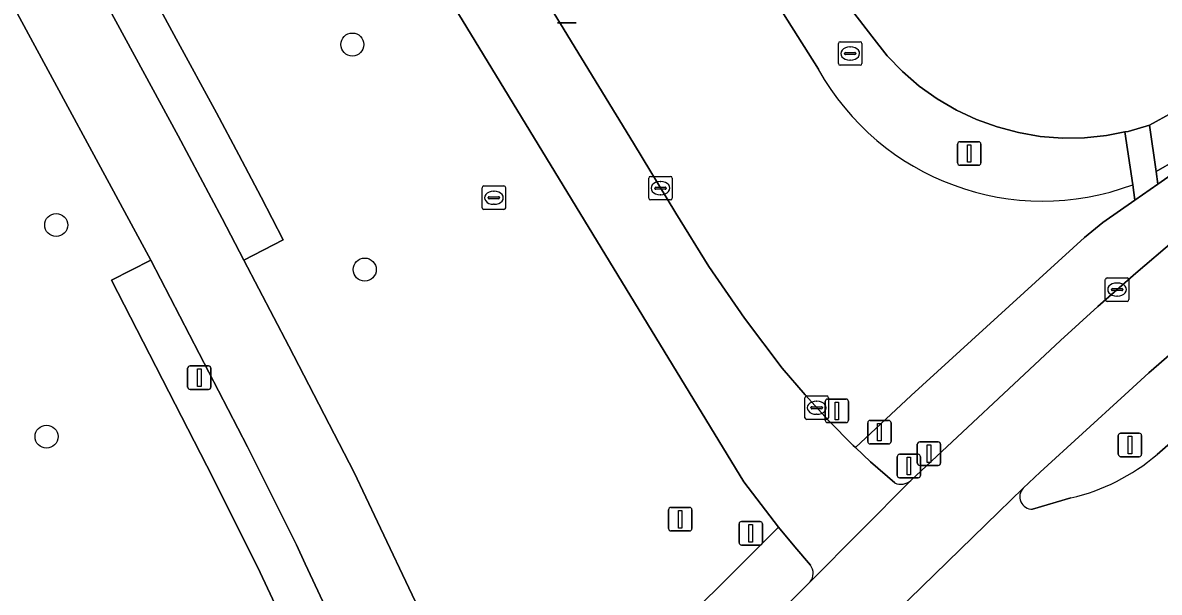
# Model space of a CAD drawing. Extents: x 156412 to 157779, y 382335 to 383768.
# Drawn here: x 157400.22 to 157448.54, y 382960.07 to 382984.29 of the extents above; entities that cross this region are included whole.
import ezdxf

# ---------------------------------------------------------------- set-up
doc = ezdxf.new("R2010")
doc.units = 0
for name, color, linetype in [('IMGEO_Berm_groen', 7, 'Continuous'), ('IMGEO_Boom', 7, 'Continuous'), ('IMGEO_Fietspad_gesloten', 7, 'Continuous'), ('IMGEO_Groenvoorziening', 7, 'Continuous'), ('IMGEO_Kolk', 7, 'Continuous'), ('IMGEO_Lichtmast', 7, 'Continuous'), ('IMGEO_Rijbaan_lokaal_gesloten', 7, 'Continuous'), ('IMGEO_Rijbaan_regionaal_gesloten', 7, 'Continuous'), ('IMGEO_Rioolput', 7, 'Continuous'), ('IMGEO_Verkeersregelinstallatiepaal', 7, 'Continuous'), ('IMGEO_Voetpad_open', 7, 'Continuous')]:
    doc.layers.add(name, color=color, linetype=linetype)

msp = doc.modelspace()

# ---------------------------------------------------------------- linework, layer by layer
at = {"layer": 'IMGEO_Berm_groen'}
for points in [[(157380.409, 383032.228), (157383.739, 383026.078), (157385.637, 383022.574), (157393.135, 383008.728), (157393.724, 383007.639), (157402.582, 382991.292), (157406.747, 382983.606), (157408.449, 382980.466), (157409.408, 382978.669), (157410.353, 382976.866), (157411.285, 382975.055), (157409.617, 382974.191), (157411.524, 382970.538), (157414.308, 382965.162), (157415.304, 382963.059), (157416.899, 382959.691)], [(157405.795, 383027.011), (157406.498, 383025.899), (157434.045, 382982.312)], [(157434.045, 382982.312), (157406.498, 383025.899)], [(157404.32, 383015.11), (157413.385, 383000.226), (157420.871, 382987.873), (157426.184, 382979.165), (157427.984, 382976.197), (157429.391, 382973.928), (157430.902, 382971.728), (157432.514, 382969.6), (157433.479, 382968.469), (157434.482, 382967.372), (157435.524, 382966.312), (157435.622, 382966.22), (157437.998, 382968.435), (157445.368, 382975.159), (157446.141, 382975.8), (157447.506, 382976.751), (157447.411, 382977.4)], [(157420.895, 382951.41), (157432.349, 382962.844), (157430.876, 382964.763), (157413.737, 382992.898), (157401.294, 383013.353)], [(157447.411, 382977.4), (157447.083, 382979.644), (157446.296, 382979.491), (157445.36, 382979.395), (157444.42, 382979.385), (157443.483, 382979.458), (157442.556, 382979.616), (157441.648, 382979.857), (157440.764, 382980.179), (157439.913, 382980.579), (157439.102, 382981.053), (157438.337, 382981.599), (157437.623, 382982.212), (157436.968, 382982.886), (157436.32, 382983.719), (157434.926, 382985.535)], [(157452.824, 382973.504), (157448.099, 382969.405), (157447.072, 382968.466), (157443.484, 382965.183), (157442.759, 382964.502)], [(157448.45, 382965.933), (157450.704, 382967.903), (157452.983, 382969.859), (157455.281, 382971.794), (157455.967, 382972.361)], [(157443.157, 382963.605), (157444.778, 382964.078)]]:
    msp.add_lwpolyline(points, dxfattribs=at)
for centre, radius, start, end in [((157443.581, 382987.62), 10.914, 209.1021, 290.5411), ((157443.581, 382987.62), 10.914, 209.1021, 290.5411), ((157442.876, 382972.405), 8.541, 282.8659, 310.7376), ((157443.136, 382964.132), 0.528, 135.5506, 272.3033)]:
    msp.add_arc(centre, radius, start, end, dxfattribs=at)
at = {"layer": 'IMGEO_Boom'}
for centre in [(157414.233, 382983.364), (157401.638, 382975.688), (157414.759, 382973.793), (157401.227, 382966.688)]:
    msp.add_circle(centre, 0.489, dxfattribs=at)
at = {"layer": 'IMGEO_Fietspad_gesloten'}
for points in [[(157420.141, 382952.287), (157419.294, 382954.131), (157416.899, 382959.691), (157415.304, 382963.059), (157414.308, 382965.162), (157411.524, 382970.538), (157409.617, 382974.191), (157408.695, 382975.96), (157407.763, 382977.722), (157406.819, 382979.479), (157401.257, 382989.75), (157392.096, 383006.666), (157387.565, 383015.046), (157381.962, 383025.409), (157378.771, 383031.31), (157377.467, 383033.628), (157376.06, 383035.886), (157374.553, 383038.078), (157369.557, 383044.908), (157367.548, 383047.654), (157365.659, 383050.334)], [(157375.512, 383029.938), (157377.747, 383025.826), (157379.639, 383022.327), (157385.01, 383012.394), (157395.305, 382993.354), (157399.525, 382985.548), (157405.666, 382974.19), (157409.769, 382966.256), (157411.85, 382962.082), (157412.225, 382961.281), (157413.831, 382957.859)], [(157449.174, 382975.031), (157447.542, 382973.635), (157445.93, 382972.216), (157444.339, 382970.773), (157437.978, 382964.818), (157433.7, 382960.511), (157431.26, 382958.071)], [(157437.349, 382959.238), (157441.701, 382963.473), (157442.759, 382964.502), (157443.484, 382965.183), (157447.072, 382968.466), (157448.099, 382969.405), (157452.824, 382973.504)]]:
    msp.add_lwpolyline(points, dxfattribs=at)
at = {"layer": 'IMGEO_Groenvoorziening'}
msp.add_lwpolyline([(157397.468, 382928.889), (157412.935, 382936.433), (157414.196, 382937.034), (157414.688, 382937.268), (157416.517, 382938.166), (157415.43, 382943.935), (157415.249, 382949.974), (157414.156, 382952.404), (157412.235, 382956.803), (157410.198, 382961.149), (157408.048, 382965.441), (157403.99, 382973.342), (157405.666, 382974.19), (157399.525, 382985.548), (157395.305, 382993.354), (157385.01, 383012.394), (157379.639, 383022.327), (157377.747, 383025.826), (157375.512, 383029.938)], dxfattribs=at)
for points in [[(157466.034, 382991.024), (157465.021, 382992.404), (157464.919, 382992.324), (157457.999, 382987.116), (157449.102, 382980.471), (157448.122, 382979.931), (157448.405, 382977.962), (157449.248, 382978.44), (157452.015, 382980.441), (157453.95, 382981.98)], [(157455.306, 382982.29), (157457.739, 382984.262), (157458.419, 382984.752), (157459.083, 382985.264), (157459.729, 382985.797), (157466.265, 382990.708), (157466.034, 382991.024), (157453.95, 382981.98), (157452.015, 382980.441), (157449.248, 382978.44), (157448.405, 382977.962), (157448.481, 382977.43), (157451.884, 382979.801), (157453.058, 382980.584), (157454.199, 382981.414)]]:
    msp.add_lwpolyline(points, close=True, dxfattribs=at)
at = {"layer": 'IMGEO_Kolk'}
for p, q in [((157426.832, 382976.827), (157426.832, 382977.679)), ((157426.907, 382977.753), (157427.759, 382977.753)), ((157427.833, 382977.679), (157427.833, 382976.827)), ((157427.091, 382977.247), (157427.091, 382977.259)), ((157427.529, 382977.21), (157427.131, 382977.21)), ((157427.134, 382977.296), (157427.532, 382977.296)), ((157427.32, 382977.533), (157427.345, 382977.533)), ((157427.575, 382977.259), (157427.575, 382977.247)), ((157427.759, 382976.753), (157426.907, 382976.753)), ((157427.343, 382976.973), (157427.318, 382976.973)), ((157446.248, 382972.516), (157446.248, 382973.368)), ((157446.323, 382973.442), (157447.175, 382973.442)), ((157447.249, 382973.368), (157447.249, 382972.516)), ((157446.507, 382972.936), (157446.507, 382972.948)), ((157446.945, 382972.899), (157446.547, 382972.899)), ((157446.55, 382972.985), (157446.948, 382972.985)), ((157446.736, 382973.222), (157446.761, 382973.222)), ((157446.991, 382972.948), (157446.991, 382972.936)), ((157447.175, 382972.442), (157446.323, 382972.442)), ((157446.759, 382972.662), (157446.734, 382972.662)), ((157433.474, 382967.491), (157433.474, 382968.343)), ((157433.549, 382968.417), (157434.401, 382968.417)), ((157433.962, 382968.197), (157433.987, 382968.197)), ((157434.475, 382968.343), (157434.475, 382967.491)), ((157433.733, 382967.911), (157433.733, 382967.923)), ((157434.171, 382967.874), (157433.773, 382967.874)), ((157433.776, 382967.96), (157434.174, 382967.96)), ((157433.985, 382967.637), (157433.96, 382967.637)), ((157434.217, 382967.923), (157434.217, 382967.911)), ((157434.401, 382967.417), (157433.549, 382967.417))]:
    msp.add_line(p, q, dxfattribs=at)
for points in [[(157426.832, 382976.827), (157426.832, 382977.679)], [(157426.907, 382977.753), (157427.759, 382977.753)], [(157427.833, 382977.679), (157427.833, 382976.827)], [(157427.759, 382976.753), (157426.907, 382976.753)], [(157446.248, 382972.516), (157446.248, 382973.368)], [(157446.323, 382973.442), (157447.175, 382973.442)], [(157447.249, 382973.368), (157447.249, 382972.516)], [(157447.175, 382972.442), (157446.323, 382972.442)], [(157433.474, 382967.491), (157433.474, 382968.343)], [(157433.549, 382968.417), (157434.401, 382968.417)], [(157434.475, 382968.343), (157434.475, 382967.491)], [(157434.401, 382967.417), (157433.549, 382967.417)]]:
    msp.add_lwpolyline(points, dxfattribs=at)
for centre, radius, start, end in [((157426.909, 382977.677), 0.0765, 91.552, 178.448), ((157426.909, 382977.677), 0.0765, 91.552, 178.448), ((157427.757, 382977.677), 0.0765, 1.552, 88.448), ((157427.757, 382977.677), 0.0765, 1.552, 88.448), ((157427.131, 382977.256), 0.0403, 85.8775, 175.7526), ((157427.128, 382977.246), 0.0366, 178.938, 274.7102), ((157427.532, 382977.253), 0.043, 264.8664, 352.4533), ((157427.536, 382977.258), 0.0386, 1.7309, 96.639), ((157426.909, 382976.829), 0.0765, 181.552, 268.448), ((157426.909, 382976.829), 0.0765, 181.552, 268.448), ((157427.757, 382976.829), 0.0765, 271.552, 358.448), ((157427.757, 382976.829), 0.0765, 271.552, 358.448), ((157446.325, 382973.366), 0.0765, 91.552, 178.448), ((157446.325, 382973.366), 0.0765, 91.552, 178.448), ((157447.173, 382973.366), 0.0765, 1.552, 88.448), ((157447.173, 382973.366), 0.0765, 1.552, 88.448), ((157446.547, 382972.945), 0.0403, 85.8775, 175.7526), ((157446.544, 382972.935), 0.0366, 178.938, 274.7102), ((157446.948, 382972.942), 0.043, 264.8664, 352.4533), ((157446.952, 382972.947), 0.0386, 1.7309, 96.639), ((157446.325, 382972.518), 0.0765, 181.552, 268.448), ((157446.325, 382972.518), 0.0765, 181.552, 268.448), ((157447.173, 382972.518), 0.0765, 271.552, 358.448), ((157447.173, 382972.518), 0.0765, 271.552, 358.448), ((157433.551, 382968.341), 0.0765, 91.552, 178.448), ((157433.551, 382968.341), 0.0765, 91.552, 178.448), ((157434.399, 382968.341), 0.0765, 1.552, 88.448), ((157434.399, 382968.341), 0.0765, 1.552, 88.448), ((157433.773, 382967.92), 0.0403, 85.8775, 175.7526), ((157433.77, 382967.91), 0.0366, 178.938, 274.7102), ((157434.174, 382967.917), 0.043, 264.8664, 352.4533), ((157434.178, 382967.922), 0.0386, 1.7309, 96.639), ((157433.551, 382967.493), 0.0765, 181.552, 268.448), ((157433.551, 382967.493), 0.0765, 181.552, 268.448), ((157434.399, 382967.493), 0.0765, 271.552, 358.448), ((157434.399, 382967.493), 0.0765, 271.552, 358.448)]:
    msp.add_arc(centre, radius, start, end, dxfattribs=at)
for centre, major_axis, ratio, start_param, end_param in [((157427.319, 382977.253), (-0.387, 0.002), 0.722429, 4.712389, 7.853982), ((157427.344, 382977.253), (-0.39, 0.002), 0.717154, 1.570796, 4.712389), ((157446.735, 382972.942), (-0.387, 0.002), 0.722429, 4.712389, 7.853982), ((157446.76, 382972.942), (-0.39, 0.002), 0.717154, 1.570796, 4.712389), ((157433.961, 382967.917), (-0.387, 0.002), 0.722429, 4.712389, 7.853982), ((157433.986, 382967.917), (-0.39, 0.002), 0.717154, 1.570796, 4.712389)]:
    msp.add_ellipse(centre, major_axis=major_axis, ratio=ratio, start_param=start_param, end_param=end_param, dxfattribs=at)
at = {"layer": 'IMGEO_Lichtmast'}
for p, q in [((157423.748, 382984.291), (157422.958, 382984.291)), ((157422.958, 382984.291), (157423.748, 382984.291)), ((157439.966, 382978.329), (157439.966, 382979.129)), ((157439.966, 382979.129), (157439.966, 382978.329)), ((157440.066, 382979.229), (157440.856, 382979.229)), ((157440.856, 382979.229), (157440.066, 382979.229)), ((157440.956, 382979.129), (157440.956, 382978.329)), ((157440.956, 382978.329), (157440.956, 382979.129)), ((157440.856, 382978.229), (157440.066, 382978.229)), ((157440.066, 382978.229), (157440.856, 382978.229)), ((157407.229, 382968.795), (157407.229, 382969.595)), ((157407.229, 382969.595), (157407.229, 382968.795)), ((157407.329, 382969.695), (157408.119, 382969.695)), ((157408.119, 382969.695), (157407.329, 382969.695)), ((157408.219, 382969.595), (157408.219, 382968.795)), ((157408.219, 382968.795), (157408.219, 382969.595)), ((157408.119, 382968.695), (157407.329, 382968.695)), ((157407.329, 382968.695), (157408.119, 382968.695)), ((157434.336, 382967.384), (157434.336, 382968.184)), ((157434.336, 382968.184), (157434.336, 382967.384)), ((157434.436, 382968.284), (157435.226, 382968.284)), ((157435.226, 382968.284), (157434.436, 382968.284)), ((157435.326, 382968.184), (157435.326, 382967.384)), ((157435.326, 382967.384), (157435.326, 382968.184)), ((157435.226, 382967.284), (157434.436, 382967.284)), ((157434.436, 382967.284), (157435.226, 382967.284)), ((157427.778, 382963.675), (157428.568, 382963.675)), ((157428.568, 382963.675), (157427.778, 382963.675)), ((157427.678, 382962.775), (157427.678, 382963.575)), ((157427.678, 382963.575), (157427.678, 382962.775)), ((157428.668, 382963.575), (157428.668, 382962.775)), ((157428.668, 382962.775), (157428.668, 382963.575)), ((157428.568, 382962.675), (157427.778, 382962.675)), ((157427.778, 382962.675), (157428.568, 382962.675))]:
    msp.add_line(p, q, dxfattribs=at)
for points in [[(157440.386, 382979.104), (157440.536, 382979.104), (157440.536, 382978.354), (157440.386, 382978.354), (157440.386, 382979.104)], [(157407.649, 382969.57), (157407.799, 382969.57), (157407.799, 382968.82), (157407.649, 382968.82), (157407.649, 382969.57)], [(157434.756, 382968.159), (157434.906, 382968.159), (157434.906, 382967.409), (157434.756, 382967.409), (157434.756, 382968.159)], [(157428.098, 382963.55), (157428.248, 382963.55), (157428.248, 382962.8), (157428.098, 382962.8), (157428.098, 382963.55)]]:
    msp.add_lwpolyline(points, dxfattribs=at)
for centre, start, end in [((157440.066, 382979.129), 90, 180), ((157440.066, 382979.129), 90, 180), ((157440.856, 382979.129), 0, 90), ((157440.856, 382979.129), 360, 90), ((157440.066, 382978.329), 180, 270), ((157440.066, 382978.329), 180, 270), ((157440.856, 382978.329), 270, 0), ((157440.856, 382978.329), 270, 0), ((157407.329, 382969.595), 90, 180), ((157407.329, 382969.595), 90, 180), ((157408.119, 382969.595), 0, 90), ((157408.119, 382969.595), 360, 90), ((157407.329, 382968.795), 180, 270), ((157407.329, 382968.795), 180, 270), ((157408.119, 382968.795), 270, 0), ((157408.119, 382968.795), 270, 0), ((157434.436, 382968.184), 90, 180), ((157434.436, 382968.184), 90, 180), ((157435.226, 382968.184), 0, 90), ((157435.226, 382968.184), 360, 90), ((157434.436, 382967.384), 180, 270), ((157434.436, 382967.384), 180, 270), ((157435.226, 382967.384), 270, 0), ((157435.226, 382967.384), 270, 0), ((157427.778, 382963.575), 90, 180), ((157427.778, 382963.575), 90, 180), ((157428.568, 382963.575), 0, 90), ((157428.568, 382963.575), 360, 90), ((157427.778, 382962.775), 180, 270), ((157427.778, 382962.775), 180, 270), ((157428.568, 382962.775), 270, 0), ((157428.568, 382962.775), 270, 0)]:
    msp.add_arc(centre, 0.1, start, end, dxfattribs=at)
at = {"layer": 'IMGEO_Rijbaan_lokaal_gesloten'}
for points in [[(157400.216, 383015.126), (157401.294, 383013.353), (157413.737, 382992.898), (157430.876, 382964.763), (157432.349, 382962.844), (157433.039, 382962.002), (157433.707, 382961.216)], [(157437.291, 382964.718), (157436.266, 382965.615), (157435.622, 382966.22), (157435.524, 382966.312), (157434.482, 382967.372), (157433.479, 382968.469), (157432.514, 382969.6), (157430.902, 382971.728), (157429.391, 382973.928), (157427.984, 382976.197), (157426.184, 382979.165), (157420.871, 382987.873), (157413.385, 383000.226), (157404.32, 383015.11)], [(157434.926, 382985.535), (157436.32, 382983.719), (157436.968, 382982.886), (157437.623, 382982.212), (157438.337, 382981.599), (157439.102, 382981.053), (157439.913, 382980.579), (157440.764, 382980.179), (157441.648, 382979.857), (157442.556, 382979.616), (157443.483, 382979.458), (157444.42, 382979.385), (157445.36, 382979.395), (157446.296, 382979.491), (157447.083, 382979.644), (157447.218, 382979.67), (157448.122, 382979.931), (157449.102, 382980.471)], [(157433.7, 382960.511), (157437.978, 382964.818)]]:
    msp.add_lwpolyline(points, dxfattribs=at)
for centre, radius, start, end in [((157437.553, 382965.325), 0.662, 246.6396, 309.9241), ((157433.261, 382960.868), 0.565, 320.868, 37.9943)]:
    msp.add_arc(centre, radius, start, end, dxfattribs=at)
at = {"layer": 'IMGEO_Rijbaan_regionaal_gesloten'}
for points in [[(157463.426, 382965.008), (157461.26, 382967.686), (157458.812, 382970.684), (157456.849, 382973.09), (157455.967, 382972.361), (157455.281, 382971.794), (157452.983, 382969.859), (157450.704, 382967.903), (157448.45, 382965.933)], [(157442.759, 382964.502), (157441.701, 382963.473), (157437.349, 382959.238), (157437.114, 382959.009)], [(157444.778, 382964.078), (157443.157, 382963.605)]]:
    msp.add_lwpolyline(points, dxfattribs=at)
for centre, radius, start, end in [((157442.876, 382972.405), 8.541, 282.8659, 310.7376), ((157443.136, 382964.132), 0.528, 135.5506, 272.3033)]:
    msp.add_arc(centre, radius, start, end, dxfattribs=at)
at = {"layer": 'IMGEO_Rioolput'}
for p, q in [((157434.974, 382983.481), (157435.826, 382983.481)), ((157434.899, 382982.555), (157434.899, 382983.407)), ((157435.158, 382982.975), (157435.158, 382982.987)), ((157435.201, 382983.024), (157435.599, 382983.024)), ((157435.387, 382983.261), (157435.412, 382983.261)), ((157435.642, 382982.987), (157435.642, 382982.975)), ((157435.9, 382983.407), (157435.9, 382982.555)), ((157435.596, 382982.938), (157435.198, 382982.938)), ((157435.41, 382982.701), (157435.385, 382982.701)), ((157435.826, 382982.481), (157434.974, 382982.481)), ((157419.749, 382976.422), (157419.749, 382977.274)), ((157419.824, 382977.348), (157420.676, 382977.348)), ((157420.75, 382977.274), (157420.75, 382976.422)), ((157420.008, 382976.842), (157420.008, 382976.854)), ((157420.446, 382976.805), (157420.048, 382976.805)), ((157420.051, 382976.891), (157420.449, 382976.891)), ((157420.237, 382977.128), (157420.262, 382977.128)), ((157420.492, 382976.854), (157420.492, 382976.842)), ((157420.676, 382976.348), (157419.824, 382976.348)), ((157420.26, 382976.568), (157420.235, 382976.568))]:
    msp.add_line(p, q, dxfattribs=at)
for points in [[(157434.974, 382983.481), (157435.826, 382983.481)], [(157434.899, 382982.555), (157434.899, 382983.407)], [(157435.9, 382983.407), (157435.9, 382982.555)], [(157435.826, 382982.481), (157434.974, 382982.481)], [(157419.749, 382976.422), (157419.749, 382977.274)], [(157419.824, 382977.348), (157420.676, 382977.348)], [(157420.75, 382977.274), (157420.75, 382976.422)], [(157420.676, 382976.348), (157419.824, 382976.348)]]:
    msp.add_lwpolyline(points, dxfattribs=at)
for centre, radius, start, end in [((157434.976, 382983.405), 0.0765, 91.552, 178.448), ((157434.976, 382983.405), 0.0765, 91.552, 178.448), ((157435.824, 382983.405), 0.0765, 1.552, 88.448), ((157435.824, 382983.405), 0.0765, 1.552, 88.448), ((157435.198, 382982.984), 0.0403, 85.8775, 175.7526), ((157435.195, 382982.974), 0.0366, 178.938, 274.7102), ((157435.599, 382982.981), 0.043, 264.8664, 352.4533), ((157435.603, 382982.986), 0.0386, 1.7309, 96.639), ((157434.976, 382982.557), 0.0765, 181.552, 268.448), ((157434.976, 382982.557), 0.0765, 181.552, 268.448), ((157435.824, 382982.557), 0.0765, 271.552, 358.448), ((157435.824, 382982.557), 0.0765, 271.552, 358.448), ((157419.826, 382977.272), 0.0765, 91.552, 178.448), ((157419.826, 382977.272), 0.0765, 91.552, 178.448), ((157420.674, 382977.272), 0.0765, 1.552, 88.448), ((157420.674, 382977.272), 0.0765, 1.552, 88.448), ((157420.048, 382976.851), 0.0403, 85.8775, 175.7526), ((157420.045, 382976.841), 0.0366, 178.938, 274.7102), ((157420.449, 382976.848), 0.043, 264.8664, 352.4533), ((157420.453, 382976.853), 0.0386, 1.7309, 96.639), ((157419.826, 382976.424), 0.0765, 181.552, 268.448), ((157419.826, 382976.424), 0.0765, 181.552, 268.448), ((157420.674, 382976.424), 0.0765, 271.552, 358.448), ((157420.674, 382976.424), 0.0765, 271.552, 358.448)]:
    msp.add_arc(centre, radius, start, end, dxfattribs=at)
for centre, major_axis, ratio, start_param, end_param in [((157435.386, 382982.981), (-0.387, 0.002), 0.722429, 4.712389, 7.853982), ((157435.411, 382982.981), (-0.39, 0.002), 0.717154, 1.570796, 4.712389), ((157420.236, 382976.848), (-0.387, 0.002), 0.722429, 4.712389, 7.853982), ((157420.261, 382976.848), (-0.39, 0.002), 0.717154, 1.570796, 4.712389)]:
    msp.add_ellipse(centre, major_axis=major_axis, ratio=ratio, start_param=start_param, end_param=end_param, dxfattribs=at)
at = {"layer": 'IMGEO_Verkeersregelinstallatiepaal'}
for p, q in [((157436.145, 382966.477), (157436.145, 382967.277)), ((157436.145, 382967.277), (157436.145, 382966.477)), ((157436.245, 382967.377), (157437.035, 382967.377)), ((157437.035, 382967.377), (157436.245, 382967.377)), ((157437.135, 382967.277), (157437.135, 382966.477)), ((157437.135, 382966.477), (157437.135, 382967.277)), ((157446.8, 382965.935), (157446.8, 382966.735)), ((157446.8, 382966.735), (157446.8, 382965.935)), ((157446.9, 382966.835), (157447.69, 382966.835)), ((157447.69, 382966.835), (157446.9, 382966.835)), ((157447.79, 382966.735), (157447.79, 382965.935)), ((157447.79, 382965.935), (157447.79, 382966.735)), ((157437.035, 382966.377), (157436.245, 382966.377)), ((157436.245, 382966.377), (157437.035, 382966.377)), ((157438.254, 382965.563), (157438.254, 382966.363)), ((157438.254, 382966.363), (157438.254, 382965.563)), ((157438.354, 382966.463), (157439.144, 382966.463)), ((157439.144, 382966.463), (157438.354, 382966.463)), ((157439.244, 382966.363), (157439.244, 382965.563)), ((157439.244, 382965.563), (157439.244, 382966.363)), ((157437.399, 382965.035), (157437.399, 382965.835)), ((157437.399, 382965.835), (157437.399, 382965.035)), ((157437.499, 382965.935), (157438.289, 382965.935)), ((157438.289, 382965.935), (157437.499, 382965.935)), ((157438.389, 382965.835), (157438.389, 382965.035)), ((157438.389, 382965.035), (157438.389, 382965.835)), ((157447.69, 382965.835), (157446.9, 382965.835)), ((157446.9, 382965.835), (157447.69, 382965.835)), ((157439.144, 382965.463), (157438.354, 382965.463)), ((157438.354, 382965.463), (157439.144, 382965.463)), ((157438.289, 382964.935), (157437.499, 382964.935)), ((157437.499, 382964.935), (157438.289, 382964.935)), ((157430.675, 382962.178), (157430.675, 382962.978)), ((157430.675, 382962.978), (157430.675, 382962.178)), ((157430.775, 382963.078), (157431.565, 382963.078)), ((157431.565, 382963.078), (157430.775, 382963.078)), ((157431.665, 382962.978), (157431.665, 382962.178)), ((157431.665, 382962.178), (157431.665, 382962.978)), ((157431.565, 382962.078), (157430.775, 382962.078)), ((157430.775, 382962.078), (157431.565, 382962.078))]:
    msp.add_line(p, q, dxfattribs=at)
for points in [[(157436.565, 382967.252), (157436.715, 382967.252), (157436.715, 382966.502), (157436.565, 382966.502), (157436.565, 382967.252)], [(157447.22, 382966.71), (157447.37, 382966.71), (157447.37, 382965.96), (157447.22, 382965.96), (157447.22, 382966.71)], [(157438.674, 382966.338), (157438.824, 382966.338), (157438.824, 382965.588), (157438.674, 382965.588), (157438.674, 382966.338)], [(157437.819, 382965.81), (157437.969, 382965.81), (157437.969, 382965.06), (157437.819, 382965.06), (157437.819, 382965.81)], [(157431.095, 382962.953), (157431.245, 382962.953), (157431.245, 382962.203), (157431.095, 382962.203), (157431.095, 382962.953)]]:
    msp.add_lwpolyline(points, dxfattribs=at)
for centre, start, end in [((157436.245, 382967.277), 90, 180), ((157436.245, 382967.277), 90, 180), ((157437.035, 382967.277), 0, 90), ((157437.035, 382967.277), 360, 90), ((157446.9, 382966.735), 90, 180), ((157446.9, 382966.735), 90, 180), ((157447.69, 382966.735), 0, 90), ((157447.69, 382966.735), 360, 90), ((157436.245, 382966.477), 180, 270), ((157436.245, 382966.477), 180, 270), ((157437.035, 382966.477), 270, 0), ((157437.035, 382966.477), 270, 0), ((157438.354, 382966.363), 90, 180), ((157438.354, 382966.363), 90, 180), ((157439.144, 382966.363), 0, 90), ((157439.144, 382966.363), 360, 90), ((157437.499, 382965.835), 90, 180), ((157437.499, 382965.835), 90, 180), ((157438.289, 382965.835), 0, 90), ((157438.289, 382965.835), 360, 90), ((157446.9, 382965.935), 180, 270), ((157446.9, 382965.935), 180, 270), ((157447.69, 382965.935), 270, 0), ((157447.69, 382965.935), 270, 0), ((157438.354, 382965.563), 180, 270), ((157438.354, 382965.563), 180, 270), ((157439.144, 382965.563), 270, 0), ((157439.144, 382965.563), 270, 0), ((157437.499, 382965.035), 180, 270), ((157437.499, 382965.035), 180, 270), ((157438.289, 382965.035), 270, 0), ((157438.289, 382965.035), 270, 0), ((157430.775, 382962.978), 90, 180), ((157430.775, 382962.978), 90, 180), ((157431.565, 382962.978), 0, 90), ((157431.565, 382962.978), 360, 90), ((157430.775, 382962.178), 180, 270), ((157430.775, 382962.178), 180, 270), ((157431.565, 382962.178), 270, 0), ((157431.565, 382962.178), 270, 0)]:
    msp.add_arc(centre, 0.1, start, end, dxfattribs=at)
at = {"layer": 'IMGEO_Voetpad_open'}
for points in [[(157378.771, 383031.31), (157381.962, 383025.409), (157387.565, 383015.046), (157392.096, 383006.666), (157401.257, 382989.75), (157406.819, 382979.479), (157407.763, 382977.722), (157408.695, 382975.96), (157409.617, 382974.191), (157411.285, 382975.055), (157410.353, 382976.866), (157409.408, 382978.669), (157408.449, 382980.466), (157406.747, 382983.606), (157402.582, 382991.292), (157393.724, 383007.639), (157393.135, 383008.728), (157385.637, 383022.574), (157383.739, 383026.078), (157380.409, 383032.228)], [(157437.978, 382964.818), (157444.339, 382970.773), (157445.93, 382972.216), (157447.542, 382973.635), (157449.174, 382975.031), (157452.171, 382977.53), (157452.756, 382978.018), (157456.374, 382980.963)], [(157451.884, 382979.801), (157448.481, 382977.43), (157447.506, 382976.751), (157446.141, 382975.8), (157445.368, 382975.159), (157437.998, 382968.435), (157435.622, 382966.22), (157436.266, 382965.615), (157437.291, 382964.718)], [(157413.831, 382957.859), (157412.225, 382961.281), (157411.85, 382962.082), (157409.769, 382966.256), (157405.666, 382974.19), (157403.99, 382973.342), (157408.048, 382965.441), (157410.198, 382961.149), (157412.235, 382956.803)], [(157433.707, 382961.216), (157433.039, 382962.002), (157432.349, 382962.844), (157420.895, 382951.41)], [(157430.738, 382957.549), (157431.26, 382958.071), (157433.7, 382960.511)]]:
    msp.add_lwpolyline(points, dxfattribs=at)
msp.add_lwpolyline([(157448.122, 382979.931), (157447.218, 382979.67), (157447.083, 382979.644), (157447.411, 382977.4), (157447.506, 382976.751), (157448.481, 382977.43), (157448.405, 382977.962)], close=True, dxfattribs=at)
for centre, radius, start, end in [((157437.553, 382965.325), 0.662, 246.6396, 309.9241), ((157433.261, 382960.868), 0.565, 320.868, 37.9943)]:
    msp.add_arc(centre, radius, start, end, dxfattribs=at)

doc.saveas('drawing.dxf')
